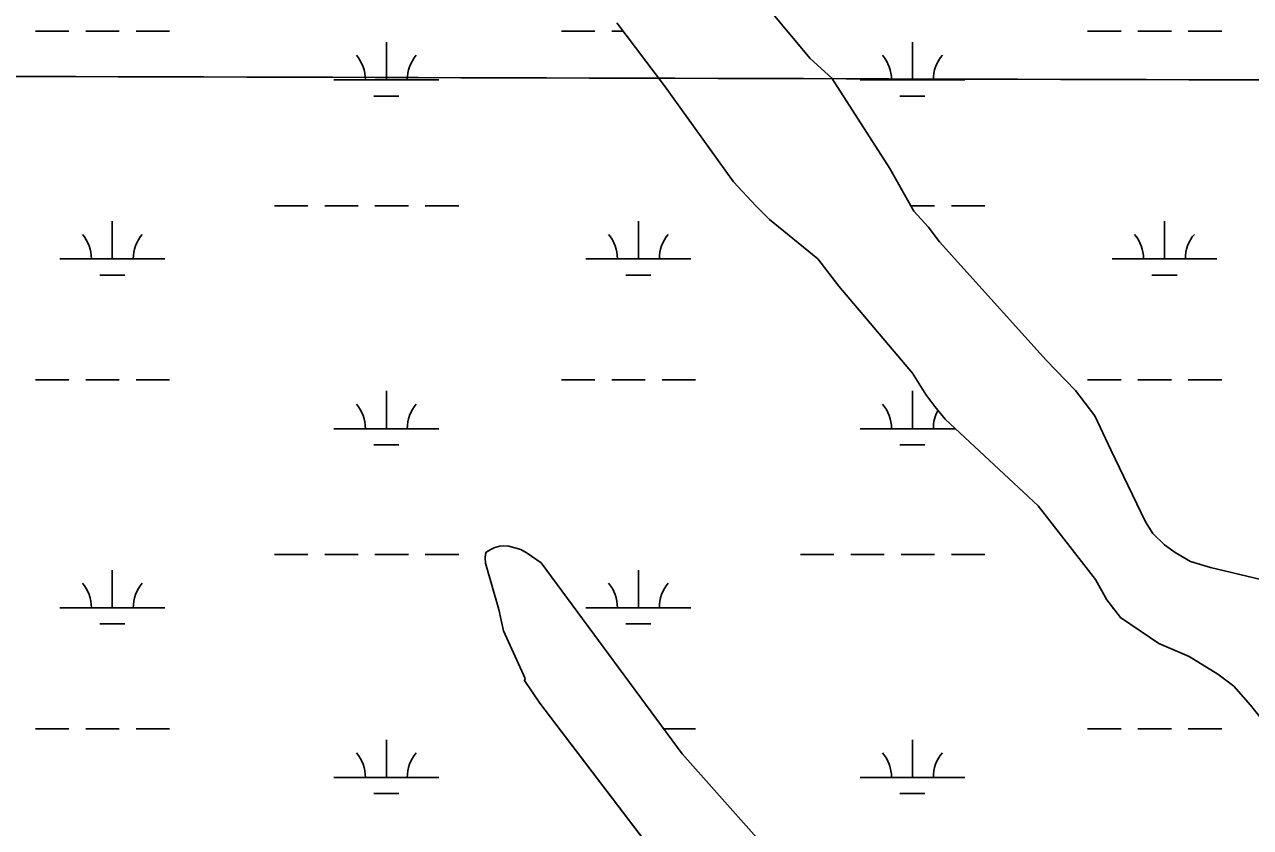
# Model space of a CAD drawing. Extents: x 3161564 to 3199464, y 849354 to 874788.
# Drawn here: x 3181829 to 3182999, y 860118 to 860884 of the extents above; entities that cross this region are included whole.
import ezdxf

# ---------------------------------------------------------------- set-up
doc = ezdxf.new("R2010")
doc.units = 0
for name, color, linetype in [('V-GRID-MAJR', 7, 'Continuous'), ('V-SITE-VEGE', 7, 'Continuous'), ('V-TOPO-SHOR', 7, 'Continuous'), ('V-WETL-SWMP', 7, 'Continuous')]:
    doc.layers.add(name, color=color, linetype=linetype)

msp = doc.modelspace()

# ---------------------------------------------------------------- linework, layer by layer
at = {"layer": 'V-GRID-MAJR'}
msp.add_spline([(3165780.446, 860882.501), (3171010.106, 860866.147), (3176239.768, 860850.5530000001), (3181469.433, 860835.721), (3186699.099, 860821.649), (3191928.768, 860808.338), (3197158.438, 860795.787), (3197158.4390000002, 860795.787)], degree=3, dxfattribs=at)
at = {"layer": 'V-SITE-VEGE'}
for p, q in [((3182541.694, 860896.3349999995), (3182578.9900000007, 860851.6989999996)), ((3182440.091, 860825.6339999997), (3182394.6110000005, 860885.9869999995)), ((3182578.99, 860851.6989999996), (3182599.574, 860833.2359999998)), ((3182599.574, 860833.2359999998), (3182655.098, 860747.0339999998)), ((3182505.889, 860734.1029999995), (3182440.091, 860825.6339999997)), ((3182655.098, 860747.0339999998), (3182677.812, 860706.1889999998)), ((3182527.161, 860711.2489999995), (3182505.889, 860734.1029999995)), ((3182540.197, 860698.4099999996), (3182527.161, 860711.2489999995)), ((3182677.812, 860706.1889999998), (3182691.4150000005, 860691.2979999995)), ((3182586.1810000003, 860660.8539999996), (3182540.197, 860698.4099999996)), ((3182691.415, 860691.2979999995), (3182702.2430000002, 860677.0169999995)), ((3182702.2430000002, 860677.0169999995), (3182804.092, 860564.1039999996)), ((3182606.4, 860634.6479999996), (3182586.1810000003, 860660.8539999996)), ((3182676.518, 860551.8469999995), (3182606.4, 860634.6479999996)), ((3182804.092, 860564.1039999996), (3182832.031, 860535.0469999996)), ((3182689.3340000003, 860531.2649999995), (3182676.518, 860551.8469999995)), ((3182697.8540000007, 860519.9289999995), (3182689.3340000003, 860531.2649999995)), ((3182832.031, 860535.0469999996), (3182850.659, 860510.9019999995)), ((3182707.68, 860507.8519999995), (3182697.8540000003, 860519.9289999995)), ((3182796.365, 860425.3179999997), (3182707.6800000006, 860507.8519999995)), ((3182850.659, 860510.9019999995), (3182865.853, 860478.6049999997)), ((3182865.853, 860478.6049999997), (3182898.9780000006, 860410.0329999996)), ((3182851.1040000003, 860354.7929999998), (3182796.3650000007, 860425.3179999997)), ((3182898.978, 860410.0329999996), (3182905.8880000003, 860398.7139999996)), ((3182905.8880000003, 860398.7139999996), (3182916.896, 860387.9419999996)), ((3182269.009, 860375.4279999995), (3182269.1890000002, 860379.2249999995)), ((3182269.1890000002, 860379.2249999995), (3182269.935, 860380.9719999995)), ((3182269.935, 860380.9719999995), (3182274.1980000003, 860383.4179999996)), ((3182274.1980000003, 860383.4179999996), (3182278.163, 860385.4289999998)), ((3182278.163, 860385.4289999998), (3182282.8510000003, 860386.5529999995)), ((3182282.8510000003, 860386.5529999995), (3182286.364, 860386.9589999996)), ((3182286.364, 860386.9589999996), (3182291.623, 860386.6189999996)), ((3182291.623, 860386.6189999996), (3182297.165, 860385.2509999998)), ((3182297.165, 860385.2509999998), (3182302.848, 860383.4419999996)), ((3182302.848, 860383.4419999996), (3182309.1, 860379.8769999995)), ((3182309.1, 860379.8769999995), (3182322.3140000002, 860370.6909999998)), ((3182916.896, 860387.9419999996), (3182927.205, 860380.6839999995)), ((3182927.205, 860380.6839999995), (3182941.887, 860372.0699999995)), ((3182269.107, 860370.4579999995), (3182269.009, 860375.4279999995)), ((3182281.85, 860326.1969999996), (3182269.107, 860370.4579999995)), ((3182322.3140000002, 860370.6909999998), (3182456.841, 860188.4809999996)), ((3182941.887, 860372.0699999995), (3182960.836, 860366.3369999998)), ((3182960.836, 860366.3369999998), (3183008.818, 860354.9259999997)), ((3182862.0300000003, 860335.3959999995), (3182851.1040000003, 860354.7929999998)), ((3182875.028, 860318.6109999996), (3182862.0300000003, 860335.3959999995)), ((3182286.482, 860305.8349999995), (3182281.85, 860326.1969999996)), ((3182911.63, 860293.7129999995), (3182875.028, 860318.6109999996)), ((3182307.11, 860260.6239999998), (3182286.482, 860305.8349999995)), ((3182940.458, 860281.4599999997), (3182911.63, 860293.7129999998)), ((3182967.778, 860264.5389999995), (3182940.458, 860281.4599999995)), ((3182306.36, 860258.7289999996), (3182307.1100000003, 860260.6239999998)), ((3182983.167, 860253.1419999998), (3182967.7780000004, 860264.5389999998)), ((3182321.069, 860237.1039999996), (3182306.36, 860258.7289999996)), ((3182999.078, 860235.1609999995), (3182983.167, 860253.1419999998)), ((3182519.907, 859976.3879999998), (3182321.069, 860237.1039999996)), ((3183055.566, 860164.1809999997), (3182999.0780000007, 860235.1609999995)), ((3182456.841, 860188.4809999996), (3182533.2190000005, 860102.8439999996))]:
    msp.add_line(p, q, dxfattribs=at)
at = {"layer": 'V-TOPO-SHOR'}
for points in [[(3182455.285000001, 861029.6349999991), (3182541.694000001, 860896.334999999), (3182578.990000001, 860851.6989999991), (3182599.572000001, 860833.2359999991), (3182655.100000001, 860747.033999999), (3182677.812000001, 860706.1889999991), (3182691.415000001, 860691.297999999), (3182702.243000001, 860677.018999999), (3182804.092000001, 860564.1039999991), (3182832.031000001, 860535.0469999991), (3182850.659000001, 860510.9019999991), (3182865.853000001, 860478.604999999), (3182898.978000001, 860410.032999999), (3182905.888000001, 860398.7139999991), (3182916.896000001, 860387.9419999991), (3182927.205000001, 860380.6839999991), (3182941.887000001, 860372.069999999), (3182960.836000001, 860366.336999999), (3183008.818000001, 860354.927999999)], [(3182999.078000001, 860235.160999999), (3182983.167000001, 860253.1419999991), (3182967.778000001, 860264.540999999), (3182940.458000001, 860281.459999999), (3182911.630000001, 860293.712999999), (3182875.028000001, 860318.6109999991), (3182862.030000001, 860335.395999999), (3182851.104000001, 860354.792999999), (3182796.365000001, 860425.317999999), (3182707.680000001, 860507.851999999), (3182697.854000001, 860519.9289999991), (3182689.334000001, 860531.2649999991), (3182676.518000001, 860551.846999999), (3182606.400000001, 860634.6479999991), (3182586.181000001, 860660.8539999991), (3182540.197000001, 860698.4099999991), (3182527.1610000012, 860711.248999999), (3182505.889000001, 860734.1029999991), (3182440.091000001, 860825.633999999), (3182394.611000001, 860885.986999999)], [(3182307.110000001, 860260.623999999), (3182286.4820000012, 860305.834999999), (3182281.850000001, 860326.1969999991), (3182269.1070000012, 860370.457999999), (3182269.009000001, 860375.427999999), (3182269.189000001, 860379.224999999), (3182269.937000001, 860380.971999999), (3182274.198000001, 860383.417999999), (3182278.163000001, 860385.4289999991), (3182282.851000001, 860386.552999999), (3182286.364000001, 860386.9589999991), (3182291.623000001, 860386.618999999), (3182297.165000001, 860385.2509999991), (3182302.848000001, 860383.4419999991), (3182309.100000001, 860379.876999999), (3182322.314000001, 860370.6909999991), (3182456.841000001, 860188.4809999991), (3182533.219000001, 860102.8439999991)], [(3182519.907000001, 859976.3879999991), (3182321.069000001, 860237.1059999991), (3182306.360000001, 860258.7289999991), (3182307.110000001, 860260.623999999)]]:
    msp.add_lwpolyline(points, dxfattribs=at)
at = {"layer": 'V-WETL-SWMP'}
for p, q in [((3182541.694, 860896.3359999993), (3182578.989, 860851.6989999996)), ((3182440.091, 860825.6339999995), (3182394.6110000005, 860885.9869999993)), ((3181839.784576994, 860877.8692722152), (3181871.784576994, 860877.8692722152)), ((3181887.784576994, 860877.8692722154), (3181919.784576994, 860877.8692722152)), ((3181935.784576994, 860877.8692722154), (3181967.784576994, 860877.8692722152)), ((3182341.692576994, 860877.8692722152), (3182373.692576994, 860877.8692722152)), ((3182389.692576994, 860877.8692722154), (3182400.7282478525, 860877.8692722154)), ((3182843.600576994, 860877.8692722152), (3182875.600576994, 860877.8692722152)), ((3182891.600576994, 860877.8692722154), (3182923.600576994, 860877.8692722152)), ((3182939.600576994, 860877.8692722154), (3182971.600576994, 860877.8692722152)), ((3182174.628576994, 860831.4392722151), (3182174.628576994, 860867.4392722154)), ((3182676.536576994, 860831.4392722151), (3182676.536576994, 860867.4392722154)), ((3182578.989, 860851.6989999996), (3182599.5720000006, 860833.2359999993)), ((3182599.572, 860833.2359999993), (3182655.1, 860747.0339999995)), ((3182124.628576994, 860831.4392722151), (3182224.628576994, 860831.4392722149)), ((3182505.8880000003, 860734.1029999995), (3182440.091, 860825.6339999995)), ((3182626.536576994, 860831.4392722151), (3182726.536576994, 860831.4392722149)), ((3182162.628576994, 860816.0082722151), (3182186.6285769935, 860816.0082722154)), ((3182664.536576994, 860816.0082722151), (3182688.5365769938, 860816.0082722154)), ((3182655.1, 860747.0339999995), (3182677.813, 860706.1879999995)), ((3182527.162, 860711.2489999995), (3182505.8880000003, 860734.1029999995)), ((3182067.784576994, 860711.3682722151), (3182099.784576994, 860711.3682722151)), ((3182115.784576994, 860711.3682722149), (3182147.784576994, 860711.3682722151)), ((3182163.784576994, 860711.3682722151), (3182195.784576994, 860711.3682722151)), ((3182211.784576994, 860711.3682722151), (3182243.784576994, 860711.3682722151)), ((3182540.197, 860698.4109999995), (3182527.162, 860711.2489999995)), ((3182674.9324358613, 860711.3682722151), (3182697.692576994, 860711.3682722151)), ((3182677.813, 860706.1879999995), (3182691.414, 860691.2979999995)), ((3182713.692576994, 860711.3682722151), (3182745.692576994, 860711.3682722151)), ((3181913.192576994, 860660.6262722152), (3181913.192576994, 860696.6262722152)), ((3182415.100576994, 860660.6262722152), (3182415.100576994, 860696.6262722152)), ((3182586.181, 860660.8549999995), (3182540.197, 860698.4109999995)), ((3182917.008576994, 860660.6262722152), (3182917.008576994, 860696.6262722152)), ((3182691.414, 860691.2979999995), (3182702.2430000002, 860677.0189999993)), ((3182702.2430000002, 860677.0189999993), (3182804.091, 860564.1039999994)), ((3181863.192576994, 860660.6262722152), (3181963.192576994, 860660.6262722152)), ((3182365.100576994, 860660.6262722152), (3182465.100576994, 860660.6262722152)), ((3182606.4, 860634.6479999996), (3182586.181, 860660.8549999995)), ((3182867.008576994, 860660.6262722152), (3182967.008576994, 860660.6262722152)), ((3181901.192576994, 860645.1952722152), (3181925.1925769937, 860645.1952722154)), ((3182403.100576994, 860645.1952722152), (3182427.1005769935, 860645.1952722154)), ((3182676.518, 860551.8479999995), (3182606.4, 860634.6479999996)), ((3182905.008576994, 860645.1952722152), (3182929.0085769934, 860645.1952722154)), ((3182804.091, 860564.1039999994), (3182832.0300000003, 860535.0479999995)), ((3181839.784576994, 860545.1942722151), (3181871.784576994, 860545.1942722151)), ((3181887.784576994, 860545.1942722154), (3181919.784576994, 860545.1942722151)), ((3181935.784576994, 860545.1942722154), (3181967.784576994, 860545.1942722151)), ((3182341.692576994, 860545.1942722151), (3182373.692576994, 860545.1942722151)), ((3182389.692576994, 860545.1942722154), (3182421.692576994, 860545.1942722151)), ((3182437.692576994, 860545.1942722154), (3182469.692576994, 860545.1942722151)), ((3182689.335, 860531.2649999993), (3182676.518, 860551.8479999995)), ((3182843.600576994, 860545.1942722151), (3182875.600576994, 860545.1942722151)), ((3182891.600576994, 860545.1942722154), (3182923.600576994, 860545.1942722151)), ((3182939.600576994, 860545.1942722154), (3182971.600576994, 860545.1942722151)), ((3182174.628576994, 860498.7642722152), (3182174.628576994, 860534.7642722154)), ((3182676.536576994, 860498.7642722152), (3182676.536576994, 860534.7642722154)), ((3182697.853, 860519.9299999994), (3182689.335, 860531.2649999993)), ((3182832.0300000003, 860535.0479999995), (3182850.66, 860510.9019999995)), ((3182707.68, 860507.8529999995), (3182697.8530000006, 860519.9299999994)), ((3182796.364, 860425.3169999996), (3182707.68, 860507.8529999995)), ((3182850.66, 860510.9019999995), (3182865.853, 860478.6039999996)), ((3182124.628576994, 860498.7642722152), (3182224.628576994, 860498.764272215)), ((3182626.536576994, 860498.7642722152), (3182717.4457353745, 860498.764272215)), ((3182162.628576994, 860483.3332722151), (3182186.6285769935, 860483.3332722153)), ((3182664.536576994, 860483.3332722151), (3182688.5365769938, 860483.3332722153)), ((3182865.853, 860478.6039999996), (3182898.977, 860410.0339999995)), ((3182851.103, 860354.7919999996), (3182796.3640000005, 860425.3169999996)), ((3182898.977, 860410.0339999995), (3182905.887, 860398.7149999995)), ((3182905.887, 860398.7149999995), (3182916.8960000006, 860387.9419999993)), ((3182067.784576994, 860378.6932722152), (3182099.784576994, 860378.6932722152)), ((3182115.784576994, 860378.693272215), (3182147.784576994, 860378.6932722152)), ((3182163.784576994, 860378.6932722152), (3182195.784576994, 860378.6932722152)), ((3182211.784576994, 860378.6932722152), (3182243.784576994, 860378.6932722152)), ((3182269.008, 860375.4279999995), (3182269.19, 860379.2259999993)), ((3182269.19, 860379.2259999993), (3182269.9370000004, 860380.9729999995)), ((3182269.937, 860380.9729999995), (3182274.199, 860383.4179999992)), ((3182274.199, 860383.4179999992), (3182278.164, 860385.4279999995)), ((3182278.164, 860385.4279999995), (3182282.852, 860386.5529999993)), ((3182282.852, 860386.5529999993), (3182286.364, 860386.9589999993)), ((3182286.364, 860386.9589999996), (3182291.623, 860386.6179999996)), ((3182291.623, 860386.6179999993), (3182297.164, 860385.2499999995)), ((3182297.164, 860385.2499999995), (3182302.848, 860383.4429999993)), ((3182302.848, 860383.4429999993), (3182309.1, 860379.8769999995)), ((3182309.1, 860379.8769999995), (3182322.315, 860370.6909999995)), ((3182569.692576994, 860378.6932722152), (3182601.692576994, 860378.6932722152)), ((3182617.692576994, 860378.693272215), (3182649.692576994, 860378.6932722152)), ((3182665.692576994, 860378.6932722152), (3182697.692576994, 860378.6932722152)), ((3182713.692576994, 860378.6932722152), (3182745.692576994, 860378.6932722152)), ((3182916.896, 860387.9419999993), (3182927.2060000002, 860380.6829999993)), ((3182927.2060000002, 860380.6829999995), (3182941.8880000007, 860372.0689999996)), ((3182269.108, 860370.4569999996), (3182269.008, 860375.4279999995)), ((3182281.85, 860326.1959999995), (3182269.108, 860370.4569999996)), ((3182322.315, 860370.6909999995), (3182456.842, 860188.4799999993)), ((3182941.8880000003, 860372.0689999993), (3182960.836, 860366.3369999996)), ((3182960.836, 860366.3369999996), (3183008.819, 860354.9269999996)), ((3181913.192576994, 860327.9512722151), (3181913.192576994, 860363.9512722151)), ((3182415.100576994, 860327.9512722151), (3182415.100576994, 860363.9512722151)), ((3182862.0300000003, 860335.3959999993), (3182851.103, 860354.7919999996)), ((3182875.029, 860318.6109999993), (3182862.0300000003, 860335.3959999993)), ((3181863.192576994, 860327.9512722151), (3181963.192576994, 860327.9512722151)), ((3182286.483, 860305.8349999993), (3182281.85, 860326.1959999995)), ((3182365.100576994, 860327.9512722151), (3182465.100576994, 860327.9512722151)), ((3182867.008576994, 860327.9512722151), (3182867.7955058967, 860327.9512722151)), ((3182911.631, 860293.7139999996), (3182875.0290000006, 860318.6109999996)), ((3181901.192576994, 860312.5202722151), (3181925.1925769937, 860312.5202722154)), ((3182403.100576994, 860312.5202722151), (3182427.1005769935, 860312.5202722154)), ((3182307.109, 860260.6229999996), (3182286.483, 860305.8349999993)), ((3182940.457, 860281.4589999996), (3182911.631, 860293.7139999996)), ((3182967.779, 860264.5409999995), (3182940.457, 860281.4589999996)), ((3182306.361, 860258.7299999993), (3182307.1090000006, 860260.6229999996)), ((3182983.166, 860253.1419999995), (3182967.779, 860264.5409999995)), ((3182321.068, 860237.1059999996), (3182306.3610000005, 860258.7299999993)), ((3182999.077, 860235.1609999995), (3182983.166, 860253.1419999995)), ((3182519.907, 859976.3869999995), (3182321.068, 860237.1059999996)), ((3183055.566, 860164.1809999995), (3182999.077, 860235.1609999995)), ((3181839.784576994, 860212.5192722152), (3181871.784576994, 860212.5192722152)), ((3181887.784576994, 860212.5192722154), (3181919.784576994, 860212.5192722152)), ((3181935.784576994, 860212.5192722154), (3181967.784576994, 860212.5192722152)), ((3182174.628576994, 860166.0892722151), (3182174.628576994, 860202.0892722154)), ((3182439.0937236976, 860212.5192722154), (3182469.692576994, 860212.5192722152)), ((3182676.536576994, 860166.0892722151), (3182676.536576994, 860202.0892722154)), ((3182843.600576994, 860212.5192722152), (3182875.600576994, 860212.5192722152)), ((3182891.600576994, 860212.5192722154), (3182923.600576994, 860212.5192722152)), ((3182939.600576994, 860212.5192722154), (3182971.600576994, 860212.5192722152)), ((3182456.842, 860188.4799999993), (3182533.219, 860102.8439999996)), ((3182124.628576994, 860166.0892722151), (3182224.628576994, 860166.0892722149)), ((3182626.536576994, 860166.0892722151), (3182726.536576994, 860166.0892722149)), ((3182162.628576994, 860150.6582722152), (3182186.6285769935, 860150.6582722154)), ((3182664.536576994, 860150.6582722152), (3182688.5365769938, 860150.6582722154))]:
    msp.add_line(p, q, dxfattribs=at)
for centre, radius, start, end in [((3182119.3856408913, 860831.9140753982), 35.24628790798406, 359.2281799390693, 40.771838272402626), ((3182229.871513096, 860831.9140753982), 35.24628790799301, 139.2281769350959, 180.77183526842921), ((3182621.293640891, 860831.9140753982), 35.24628790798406, 359.2281799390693, 40.771838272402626), ((3182731.779513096, 860831.9140753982), 35.24628790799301, 139.2281769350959, 180.77183526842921), ((3181857.949640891, 860661.1010753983), 35.24628790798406, 359.2281799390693, 40.771838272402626), ((3181968.435513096, 860661.1010753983), 35.24628790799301, 139.2281769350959, 180.77183526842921), ((3182359.8576408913, 860661.1010753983), 35.24628790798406, 359.2281799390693, 40.771838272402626), ((3182470.3435130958, 860661.1010753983), 35.24628790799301, 139.2281769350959, 180.77183526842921), ((3182861.765640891, 860661.1010753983), 35.24628790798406, 359.2281799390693, 40.771838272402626), ((3182972.251513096, 860661.1010753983), 35.24628790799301, 139.2281769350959, 180.77183526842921), ((3182119.3856408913, 860499.2390753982), 35.24628790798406, 359.2281799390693, 40.771838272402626), ((3182229.871513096, 860499.2390753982), 35.24628790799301, 139.2281769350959, 180.77183526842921), ((3182621.293640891, 860499.2390753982), 35.24628790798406, 359.2281799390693, 40.771838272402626), ((3182731.779513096, 860499.2390753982), 35.24628790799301, 151.22778026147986, 180.77183526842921), ((3181857.949640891, 860328.4260753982), 35.24628790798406, 359.2281799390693, 40.771838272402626), ((3181968.435513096, 860328.4260753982), 35.24628790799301, 139.2281769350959, 180.77183526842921), ((3182359.8576408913, 860328.4260753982), 35.24628790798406, 359.2281799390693, 40.771838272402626), ((3182470.3435130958, 860328.4260753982), 35.24628790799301, 139.2281769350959, 180.77183526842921), ((3182119.3856408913, 860166.5640753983), 35.24628790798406, 359.2281799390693, 40.771838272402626), ((3182229.871513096, 860166.5640753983), 35.24628790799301, 139.2281769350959, 180.77183526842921), ((3182621.293640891, 860166.5640753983), 35.24628790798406, 359.2281799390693, 40.771838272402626), ((3182731.779513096, 860166.5640753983), 35.24628790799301, 139.2281769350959, 180.77183526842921)]:
    msp.add_arc(centre, radius, start, end, dxfattribs=at)

doc.saveas('drawing.dxf')
